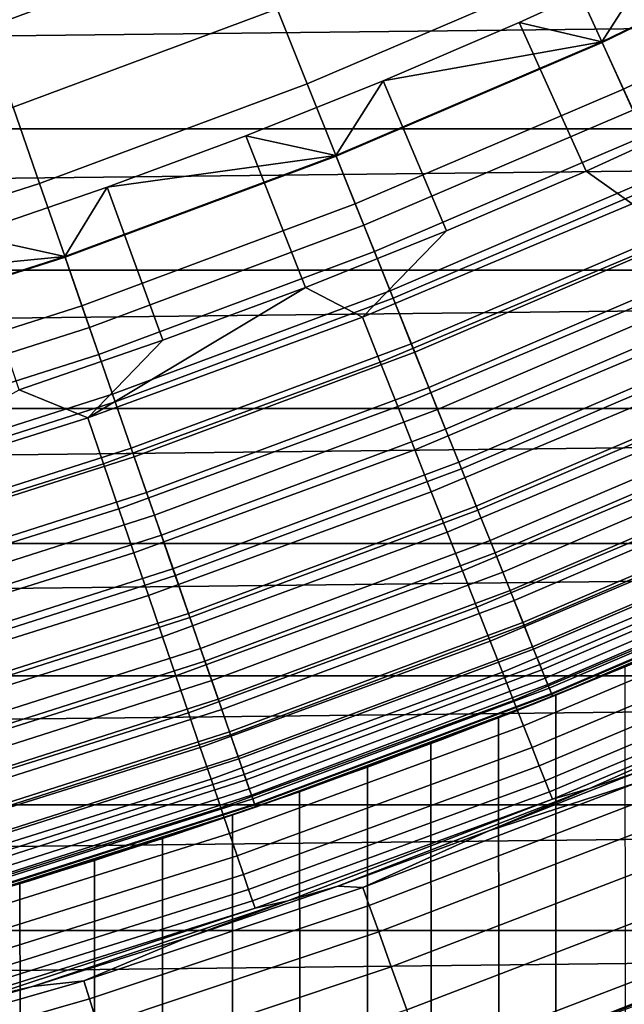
# Model space of a CAD drawing. Header units: metres. Extents: x -109 to 109, y -342 to 66.
# Tile 286 of 512: x 6.12 to 8.03, y -20.47 to -17.36. Entities that reach past the tile are written whole.
import ezdxf

# ---------------------------------------------------------------- set-up
doc = ezdxf.new("R2010")
doc.units = ezdxf.units.M
doc.layers.add('solid_K_24_62_16_000B91', color=7, linetype='CONTINUOUS')

msp = doc.modelspace()

# ---------------------------------------------------------------- linework, layer by layer
at = {"layer": 'solid_K_24_62_16_000B91'}
for points in [[(8.18279, -28.463768, -21), (76.5, -10.245251, -21), (76.5, -29.377958, -21), (7.558463, -28.635883, -21)], [(6.838191, -17.080975, -66.747398), (6.0177, -17.387001, -66.747398), (5.929007, -17.130741, -66.83773), (6.737405, -16.829224, -66.83773)], [(8.781566, -17.033859, -66.36393), (7.961115, -17.432411, -66.36393), (7.859029, -17.208872, -66.509895), (8.668959, -16.815434, -66.509895)], [(7.859029, -17.208872, -66.509895), (7.031296, -17.563328, -66.509895), (6.936321, -17.326092, -66.637932), (7.752873, -16.976425, -66.637932)], [(7.960331, -17.430693, -31.006601), (8.780701, -17.032183, -31.006601), (8.12355, -17.175795, -31)], [(8.028551, -17.580074, -31.026844), (8.855951, -17.178148, -31.026844), (8.780701, -17.032183, -31.006601), (7.960331, -17.430693, -31.006601)], [(8.889109, -17.242464, -66.200798), (8.058611, -17.645895, -66.200798), (7.961115, -17.432411, -66.36393), (8.781566, -17.033859, -66.36393)], [(6.936321, -17.326092, -66.637932), (6.104056, -17.636511, -66.637932), (6.0177, -17.387001, -66.747398), (6.838191, -17.080975, -66.747398)], [(7.699575, -17.369987, -31), (8.12355, -17.175795, -31), (8.346819, -17.638739, -31), (7.911167, -17.838387, -31)], [(7.960331, -17.430693, -31.006601), (8.12355, -17.175795, -31), (7.699575, -17.369987, -31)], [(8.855951, -17.178148, -31.026844), (8.028551, -17.580074, -31.026844), (8.095843, -17.727423, -31.060593), (8.930178, -17.322128, -31.060593)], [(7.961115, -17.432411, -66.36393), (7.12263, -17.79147, -66.36393), (7.031296, -17.563328, -66.509895), (7.859029, -17.208872, -66.509895)], [(-20.171715, -17.250736, 84.926178), (-19.775276, -17.705463, 84.926178), (20.171722, -17.250729, 84.926178)], [(-19.775276, -17.705463, 84.926178), (19.775284, -17.705456, 84.926178), (20.171722, -17.250729, 84.926178)], [(7.031296, -17.563328, -66.509895), (6.187635, -17.877998, -66.509895), (6.104056, -17.636511, -66.637932), (6.936321, -17.326092, -66.637932)], [(7.271006, -17.553701, -31), (7.699575, -17.369987, -31), (7.911167, -17.838387, -31), (7.470747, -18.027269, -31)], [(7.960331, -17.430693, -31.006601), (7.699575, -17.369987, -31), (7.271006, -17.553701, -31)], [(7.121929, -17.789719, -31.006601), (7.960331, -17.430693, -31.006601), (7.271006, -17.553701, -31)], [(7.182964, -17.942177, -31.026844), (8.028551, -17.580074, -31.026844), (7.960331, -17.430693, -31.006601), (7.121929, -17.789719, -31.006601)], [(8.058611, -17.645895, -66.200798), (7.209857, -18.009354, -66.200798), (7.12263, -17.79147, -66.36393), (7.961115, -17.432411, -66.36393)], [(7.12263, -17.79147, -66.36393), (6.268011, -18.110228, -66.36393), (6.187635, -17.877998, -66.509895), (7.031296, -17.563328, -66.509895)], [(6.837985, -17.72687, -31), (7.271006, -17.553701, -31), (7.470747, -18.027269, -31), (7.025817, -18.205286, -31)], [(7.121929, -17.789719, -31.006601), (7.271006, -17.553701, -31), (6.837985, -17.72687, -31)], [(8.028551, -17.580074, -31.026844), (7.182964, -17.942177, -31.026844), (7.243168, -18.09256, -31.060593), (8.095843, -17.727423, -31.060593)], [(6.187635, -17.877998, -66.509895), (5.329957, -18.152168, -66.509895), (5.257963, -17.906979, -66.637932), (6.104056, -17.636511, -66.637932)], [(8.151018, -17.84824, -66.021317), (7.292532, -18.215864, -66.021317), (7.209857, -18.009354, -66.200798), (8.058611, -17.645895, -66.200798)], [(8.055562, -17.941935, -30.993452), (7.911167, -17.838387, -31), (8.346819, -17.638739, -31)], [(-19.775276, -17.705463, 84.926178), (-19.368538, -18.151108, 84.926178), (19.775284, -17.705456, 84.926178)], [(-19.368538, -18.151108, 84.926178), (19.368544, -18.1511, 84.926178), (19.775284, -17.705456, 84.926178)], [(6.400931, -17.889328, -31), (6.837985, -17.72687, -31), (7.025817, -18.205286, -31), (6.576628, -18.372328, -31)], [(7.121929, -17.789719, -31.006601), (6.837985, -17.72687, -31), (6.400931, -17.889328, -31)], [(8.095843, -17.727423, -31.060593), (7.243168, -18.09256, -31.060593), (7.30213, -18.23984, -31.107615), (8.161746, -17.871731, -31.107615)], [(6.267393, -18.108444, -31.006601), (7.121929, -17.789719, -31.006601), (6.400931, -17.889328, -31)], [(6.321105, -18.263634, -31.026844), (7.182964, -17.942177, -31.026844), (7.121929, -17.789719, -31.006601), (6.267393, -18.108444, -31.006601)], [(7.209857, -18.009354, -66.200798), (6.344771, -18.332014, -66.200798), (6.268011, -18.110228, -66.36393), (7.12263, -17.79147, -66.36393)], [(8.055562, -17.941935, -30.993452), (7.205729, -18.299797, -30.993452), (7.470747, -18.027269, -31), (7.911167, -17.838387, -31)], [(8.237864, -18.038408, -65.826408), (7.370232, -18.40995, -65.826408), (7.292532, -18.215864, -66.021317), (8.151018, -17.84824, -66.021317)], [(6.268011, -18.110228, -66.36393), (5.399192, -18.387959, -66.36393), (5.329957, -18.152168, -66.509895), (6.187635, -17.877998, -66.509895)], [(5.959928, -18.041042, -31), (6.400931, -17.889328, -31), (6.576628, -18.372328, -31), (6.123533, -18.528273, -31)], [(6.267393, -18.108444, -31.006601), (6.400931, -17.889328, -31), (5.959928, -18.041042, -31)], [(8.161746, -17.871731, -31.107615), (7.30213, -18.23984, -31.107615), (7.359445, -18.383005, -31.167591), (8.225808, -18.012007, -31.167591)], [(7.182964, -17.942177, -31.026844), (6.321105, -18.263634, -31.026844), (6.374086, -18.416712, -31.060593), (7.243168, -18.09256, -31.060593)], [(8.117999, -18.080999, -30.973827), (7.261579, -18.441635, -30.973827), (7.205729, -18.299797, -30.993452), (8.055562, -17.941935, -30.993452)], [(7.292532, -18.215864, -66.021317), (6.417526, -18.542225, -66.021317), (6.344771, -18.332014, -66.200798), (7.209857, -18.009354, -66.200798)], [(8.225808, -18.012007, -31.167591), (7.359445, -18.383005, -31.167591), (7.414721, -18.521078, -31.240108), (8.287592, -18.147295, -31.240108)], [(6.267393, -18.108444, -31.006601), (5.959928, -18.041042, -31), (5.515427, -18.18186, -31)], [(7.205729, -18.299797, -30.993452), (7.025817, -18.205286, -31), (7.470747, -18.027269, -31)], [(8.318708, -18.215431, -65.617065), (7.442561, -18.590618, -65.617065), (7.370232, -18.40995, -65.826408), (8.237864, -18.038408, -65.826408)], [(8.179523, -18.218029, -30.941269), (7.316612, -18.581398, -30.941269), (7.261579, -18.441635, -30.973827), (8.117999, -18.080999, -30.973827)], [(5.39866, -18.386147, -31.006601), (6.267393, -18.108444, -31.006601), (5.515427, -18.18186, -31)], [(5.444927, -18.543716, -31.026844), (6.321105, -18.263634, -31.026844), (6.267393, -18.108444, -31.006601), (5.39866, -18.386147, -31.006601)], [(6.344771, -18.332014, -66.200798), (5.465313, -18.613146, -66.200798), (5.399192, -18.387959, -66.36393), (6.268011, -18.110228, -66.36393)], [(7.243168, -18.09256, -31.060593), (6.374086, -18.416712, -31.060593), (6.425972, -18.566629, -31.107615), (7.30213, -18.23984, -31.107615)], [(-19.368538, -18.151108, 84.926178), (-18.951792, -18.587336, 84.926178), (19.368544, -18.1511, 84.926178)], [(-18.951792, -18.587336, 84.926178), (18.951799, -18.587328, 84.926178), (19.368544, -18.1511, 84.926178)], [(8.287592, -18.147295, -31.240108), (7.414721, -18.521078, -31.240108), (7.467581, -18.653114, -31.324673), (8.346673, -18.276665, -31.324673)], [(6.340056, -18.617432, -30.993452), (6.576628, -18.372328, -31), (7.025817, -18.205286, -31)], [(7.205729, -18.299797, -30.993452), (6.340056, -18.617432, -30.993452), (7.025817, -18.205286, -31)], [(7.370232, -18.40995, -65.826408), (6.485904, -18.739788, -65.826408), (6.417526, -18.542225, -66.021317), (7.292532, -18.215864, -66.021317)], [(8.239684, -18.352026, -30.896017), (7.370427, -18.718067, -30.896017), (7.316612, -18.581398, -30.941269), (8.179523, -18.218029, -30.941269)], [(8.393135, -18.378403, -65.394363), (7.509149, -18.756948, -65.394363), (7.442561, -18.590618, -65.617065), (8.318708, -18.215431, -65.617065)], [(6.321105, -18.263634, -31.026844), (5.444927, -18.543716, -31.026844), (5.490563, -18.699142, -31.060593), (6.374086, -18.416712, -31.060593)], [(7.30213, -18.23984, -31.107615), (6.425972, -18.566629, -31.107615), (6.476411, -18.71236, -31.167591), (7.359445, -18.383005, -31.167591)], [(8.346673, -18.276665, -31.324673), (7.467581, -18.653114, -31.324673), (7.517661, -18.77821, -31.420704), (8.402649, -18.399235, -31.420704)], [(7.261579, -18.441635, -30.973827), (6.389196, -18.761732, -30.973827), (6.340056, -18.617432, -30.993452), (7.205729, -18.299797, -30.993452)], [(6.417526, -18.542225, -66.021317), (5.527983, -18.826582, -66.021317), (5.465313, -18.613146, -66.200798), (6.344771, -18.332014, -66.200798)], [(8.298045, -18.482014, -30.8384), (7.422631, -18.850647, -30.8384), (7.370427, -18.718067, -30.896017), (8.239684, -18.352026, -30.896017)], [(6.340056, -18.617432, -30.993452), (6.123533, -18.528273, -31), (6.576628, -18.372328, -31)], [(7.359445, -18.383005, -31.167591), (6.476411, -18.71236, -31.167591), (6.525055, -18.852907, -31.240108), (7.414721, -18.521078, -31.240108)], [(8.460766, -18.526493, -65.159439), (7.569657, -18.908089, -65.159439), (7.509149, -18.756948, -65.394363), (8.393135, -18.378403, -65.394363)], [(6.374086, -18.416712, -31.060593), (5.490563, -18.699142, -31.060593), (5.535258, -18.851358, -31.107615), (6.425972, -18.566629, -31.107615)], [(7.442561, -18.590618, -65.617065), (6.549554, -18.923693, -65.617065), (6.485904, -18.739788, -65.826408), (7.370232, -18.40995, -65.826408)], [(8.402649, -18.399235, -31.420704), (7.517661, -18.77821, -31.420704), (7.56462, -18.895508, -31.527544), (8.455136, -18.514166, -31.527544)], [(7.316612, -18.581398, -30.941269), (6.437618, -18.903921, -30.941269), (6.389196, -18.761732, -30.973827), (7.261579, -18.441635, -30.973827)], [(8.354181, -18.607042, -30.768835), (7.472845, -18.97817, -30.768835), (7.422631, -18.850647, -30.8384), (8.298045, -18.482014, -30.8384)], [(8.455136, -18.514166, -31.527544), (7.56462, -18.895508, -31.527544), (7.608136, -19.004204, -31.644464), (8.503775, -18.620668, -31.644464)], [(6.340056, -18.617432, -30.993452), (5.460446, -18.894142, -30.993452), (6.123533, -18.528273, -31)], [(6.485904, -18.739788, -65.826408), (5.586882, -19.027174, -65.826408), (5.527983, -18.826582, -66.021317), (6.417526, -18.542225, -66.021317)], [(7.414721, -18.521078, -31.240108), (6.525055, -18.852907, -31.240108), (6.571571, -18.987309, -31.324673), (7.467581, -18.653114, -31.324673)], [(8.521255, -18.658945, -64.913483), (7.623775, -19.043268, -64.913483), (7.569657, -18.908089, -65.159439), (8.460766, -18.526493, -65.159439)], [(6.425972, -18.566629, -31.107615), (5.535258, -18.851358, -31.107615), (5.578705, -18.999325, -31.167591), (6.476411, -18.71236, -31.167591)], [(-18.951792, -18.587336, 84.926178), (-18.525215, -19.013979, 84.926178), (18.951799, -18.587328, 84.926178)], [(-18.525215, -19.013979, 84.926178), (18.525223, -19.013971, 84.926178), (18.951799, -18.587328, 84.926178)], [(7.370427, -18.718067, -30.896017), (6.484968, -19.042963, -30.896017), (6.437618, -18.903921, -30.941269), (7.316612, -18.581398, -30.941269)], [(7.509149, -18.756948, -65.394363), (6.608152, -19.093002, -65.394363), (6.549554, -18.923693, -65.617065), (7.442561, -18.590618, -65.617065)], [(8.407681, -18.7262, -30.687834), (7.5207, -19.099705, -30.687834), (7.472845, -18.97817, -30.768835), (8.354181, -18.607042, -30.768835)], [(6.389196, -18.761732, -30.973827), (5.502769, -19.040586, -30.973827), (5.460446, -18.894142, -30.993452), (6.340056, -18.617432, -30.993452)], [(8.503775, -18.620668, -31.644464), (7.608136, -19.004204, -31.644464), (7.64791, -19.103556, -31.770662), (8.548231, -18.718016, -31.770662)], [(7.467581, -18.653114, -31.324673), (6.571571, -18.987309, -31.324673), (6.615643, -19.114645, -31.420704), (7.517661, -18.77821, -31.420704)], [(8.574293, -18.775082, -64.657761), (7.671227, -19.161798, -64.657761), (7.623775, -19.043268, -64.913483), (8.521255, -18.658945, -64.913483)], [(6.476411, -18.71236, -31.167591), (5.578705, -18.999325, -31.167591), (5.620606, -19.142029, -31.240108), (6.525055, -18.852907, -31.240108)], [(7.422631, -18.850647, -30.8384), (6.5309, -19.177843, -30.8384), (6.484968, -19.042963, -30.896017), (7.370427, -18.718067, -30.896017)], [(8.458156, -18.838621, -30.595985), (7.56585, -19.214369, -30.595985), (7.5207, -19.099705, -30.687834), (8.407681, -18.7262, -30.687834)], [(8.548231, -18.718016, -31.770662), (7.64791, -19.103556, -31.770662), (7.683671, -19.192884, -31.905273), (8.588202, -18.80554, -31.905273)], [(6.437618, -18.903921, -30.941269), (5.544473, -19.184891, -30.941269), (5.502769, -19.040586, -30.973827), (6.389196, -18.761732, -30.973827)], [(6.549554, -18.923693, -65.617065), (5.64171, -19.2139, -65.617065), (5.586882, -19.027174, -65.826408), (6.485904, -18.739788, -65.826408)], [(7.569657, -18.908089, -65.159439), (6.6614, -19.246851, -65.159439), (6.608152, -19.093002, -65.394363), (7.509149, -18.756948, -65.394363)], [(7.517661, -18.77821, -31.420704), (6.615643, -19.114645, -31.420704), (6.656967, -19.234043, -31.527544), (7.56462, -18.895508, -31.527544)], [(8.61961, -18.874311, -64.393578), (7.711771, -19.263071, -64.393578), (7.671227, -19.161798, -64.657761), (8.574293, -18.775082, -64.657761)], [(8.588202, -18.80554, -31.905273), (7.683671, -19.192884, -31.905273), (7.715175, -19.271576, -32.047379), (8.623415, -18.882645, -32.047379)], [(6.525055, -18.852907, -31.240108), (5.620606, -19.142029, -31.240108), (5.660676, -19.27849, -31.324673), (6.571571, -18.987309, -31.324673)], [(7.472845, -18.97817, -30.768835), (6.575081, -19.307579, -30.768835), (6.5309, -19.177843, -30.8384), (7.422631, -18.850647, -30.8384)], [(8.505237, -18.943485, -30.493958), (7.607965, -19.321323, -30.493958), (7.56585, -19.214369, -30.595985), (8.458156, -18.838621, -30.595985)], [(8.656974, -18.956127, -64.122269), (7.745199, -19.346573, -64.122269), (7.711771, -19.263071, -64.393578), (8.61961, -18.874311, -64.393578)], [(8.623415, -18.882645, -32.047379), (7.715175, -19.271576, -32.047379), (7.742205, -19.339092, -32.196003), (8.653626, -18.948799, -32.196003)], [(6.484968, -19.042963, -30.896017), (5.585253, -19.325998, -30.896017), (5.544473, -19.184891, -30.941269), (6.437618, -18.903921, -30.941269)], [(7.56462, -18.895508, -31.527544), (6.656967, -19.234043, -31.527544), (6.695261, -19.344688, -31.644464), (7.608136, -19.004204, -31.644464)], [(7.623775, -19.043268, -64.913483), (6.709024, -19.384453, -64.913483), (6.6614, -19.246851, -65.159439), (7.569657, -18.908089, -65.159439)], [(6.608152, -19.093002, -65.394363), (5.692186, -19.385805, -65.394363), (5.64171, -19.2139, -65.617065), (6.549554, -18.923693, -65.617065)], [(8.548581, -19.040026, -30.382496), (7.646737, -19.419788, -30.382496), (7.607965, -19.321323, -30.493958), (8.505237, -18.943485, -30.493958)], [(8.653626, -18.948799, -32.196003), (7.742205, -19.339092, -32.196003), (7.764576, -19.394974, -32.350132), (8.678632, -19.003553, -32.350132)], [(7.5207, -19.099705, -30.687834), (6.617188, -19.431225, -30.687834), (6.575081, -19.307579, -30.768835), (7.472845, -18.97817, -30.768835)], [(8.686193, -19.020111, -63.845238), (7.771342, -19.411873, -63.845238), (7.745199, -19.346573, -64.122269), (8.656974, -18.956127, -64.122269)], [(6.571571, -18.987309, -31.324673), (5.660676, -19.27849, -31.324673), (5.698638, -19.40778, -31.420704), (6.615643, -19.114645, -31.420704)], [(7.608136, -19.004204, -31.644464), (6.695261, -19.344688, -31.644464), (6.730264, -19.44582, -31.770662), (7.64791, -19.103556, -31.770662)], [(8.678632, -19.003553, -32.350132), (7.764576, -19.394974, -32.350132), (7.782136, -19.438835, -32.508709), (8.698258, -19.04653, -32.508709)], [(-18.525215, -19.013979, 84.926178), (-18.08902, -19.430811, 84.926178), (18.525223, -19.013971, 84.926178)], [(-18.08902, -19.430811, 84.926178), (18.089027, -19.430805, 84.926178), (18.525223, -19.013971, 84.926178)], [(6.5309, -19.177843, -30.8384), (5.624814, -19.462883, -30.8384), (5.585253, -19.325998, -30.896017), (6.484968, -19.042963, -30.896017)], [(7.671227, -19.161798, -64.657761), (6.750782, -19.505106, -64.657761), (6.709024, -19.384453, -64.913483), (7.623775, -19.043268, -64.913483)], [(8.587873, -19.127539, -30.262415), (7.681883, -19.509048, -30.262415), (7.646737, -19.419788, -30.382496), (8.548581, -19.040026, -30.382496)], [(8.707121, -19.065937, -63.563889), (7.790065, -19.458643, -63.563889), (7.771342, -19.411873, -63.845238), (8.686193, -19.020111, -63.845238)], [(8.698258, -19.04653, -32.508709), (7.782136, -19.438835, -32.508709), (7.794764, -19.470377, -32.670647), (8.712373, -19.077435, -32.670647)], [(8.719649, -19.093369, -63.279659), (7.801274, -19.486639, -63.279659), (7.790065, -19.458643, -63.563889), (8.707121, -19.065937, -63.563889)], [(6.6614, -19.246851, -65.159439), (5.738052, -19.542013, -65.159439), (5.692186, -19.385805, -65.394363), (6.608152, -19.093002, -65.394363)], [(7.56585, -19.214369, -30.595985), (6.656914, -19.547878, -30.595985), (6.617188, -19.431225, -30.687834), (7.5207, -19.099705, -30.687834)], [(7.64791, -19.103556, -31.770662), (6.730264, -19.44582, -31.770662), (6.761734, -19.536749, -31.905273), (7.683671, -19.192884, -31.905273)], [(8.723715, -19.102272, -63), (7.855519, -19.475389, -59.453968), (7.459193, -19.6306, -59.806999), (7.804911, -19.495728, -63)], [(8.712373, -19.077435, -32.670647), (7.794764, -19.470377, -32.670647), (7.802373, -19.489386, -32.834843), (8.720878, -19.096058, -32.834843)], [(7.801274, -19.486639, -63.279659), (8.719649, -19.093369, -63.279659), (8.723715, -19.102272, -63), (7.804911, -19.495728, -63)], [(8.720878, -19.096058, -32.834843), (7.802373, -19.489386, -32.834843), (7.804913, -19.495726, -33), (8.723717, -19.102272, -33)], [(8.723717, -19.102272, -33), (7.804913, -19.495726, -33), (8.068532, -19.388109, -43.615616), (8.452388, -19.223869, -44.107258)], [(8.723715, -19.102272, -63), (8.230354, -19.319971, -59.083435), (7.855519, -19.475389, -59.453968)], [(6.615643, -19.114645, -31.420704), (5.698638, -19.40778, -31.420704), (5.734234, -19.529009, -31.527544), (6.656967, -19.234043, -31.527544)], [(8.622827, -19.205389, -30.134586), (7.713149, -19.588451, -30.134586), (7.681883, -19.509048, -30.262415), (8.587873, -19.127539, -30.262415)], [(7.711771, -19.263071, -64.393578), (6.786462, -19.608194, -64.393578), (6.750782, -19.505106, -64.657761), (7.671227, -19.161798, -64.657761)], [(6.575081, -19.307579, -30.768835), (5.662865, -19.594547, -30.768835), (5.624814, -19.462883, -30.8384), (6.5309, -19.177843, -30.8384)], [(7.683671, -19.192884, -31.905273), (6.761734, -19.536749, -31.905273), (6.789458, -19.61685, -32.047379), (7.715175, -19.271576, -32.047379)], [(7.607965, -19.321323, -30.493958), (6.693969, -19.656689, -30.493958), (6.656914, -19.547878, -30.595985), (7.56585, -19.214369, -30.595985)], [(8.653186, -19.273006, -29.999943), (7.740305, -19.657417, -29.999943), (7.713149, -19.588451, -30.134586), (8.622827, -19.205389, -30.134586)], [(6.656967, -19.234043, -31.527544), (5.734234, -19.529009, -31.527544), (5.767221, -19.64135, -31.644464), (6.695261, -19.344688, -31.644464)], [(6.709024, -19.384453, -64.913483), (5.779076, -19.681725, -64.913483), (5.738052, -19.542013, -65.159439), (6.6614, -19.246851, -65.159439)], [(7.745199, -19.346573, -64.122269), (6.815879, -19.69319, -64.122269), (6.786462, -19.608194, -64.393578), (7.711771, -19.263071, -64.393578)], [(7.715175, -19.271576, -32.047379), (6.789458, -19.61685, -32.047379), (6.813245, -19.685577, -32.196003), (7.742205, -19.339092, -32.196003)], [(8.678729, -19.329899, -29.859468), (7.763154, -19.715445, -29.859468), (7.740305, -19.657417, -29.999943), (8.653186, -19.273006, -29.999943)], [(6.617188, -19.431225, -30.687834), (5.69913, -19.72003, -30.687834), (5.662865, -19.594547, -30.768835), (6.575081, -19.307579, -30.768835)], [(7.646737, -19.419788, -30.382496), (6.728083, -19.756865, -30.382496), (6.693969, -19.656689, -30.493958), (7.607965, -19.321323, -30.493958)], [(7.815305, -19.491562, -59.418118), (7.855519, -19.475389, -59.453968), (8.230354, -19.319971, -59.083435), (8.188365, -19.337805, -59.049606)], [(6.695261, -19.344688, -31.644464), (5.767221, -19.64135, -31.644464), (5.797371, -19.744034, -31.770662), (6.730264, -19.44582, -31.770662)], [(7.742205, -19.339092, -32.196003), (6.813245, -19.685577, -32.196003), (6.832932, -19.74246, -32.350132), (7.764576, -19.394974, -32.350132)], [(7.771342, -19.411873, -63.845238), (6.838885, -19.759663, -63.845238), (6.815879, -19.69319, -64.122269), (7.745199, -19.346573, -64.122269)], [(8.699271, -19.375652, -29.714186), (7.781529, -19.76211, -29.714186), (7.763154, -19.715445, -29.859468), (8.678729, -19.329899, -29.859468)], [(8.202064, -282.248169, 11.412859), (7.778174, -282.364227, 10.979774), (7.815305, -19.491562, -59.418118), (8.188365, -19.337805, -59.049606)], [(6.750782, -19.505106, -64.657761), (5.815046, -19.804228, -64.657761), (5.779076, -19.681725, -64.913483), (6.709024, -19.384453, -64.913483)], [(8.714663, -19.409931, -29.565153), (7.795296, -19.797073, -29.565153), (7.781529, -19.76211, -29.714186), (8.699271, -19.375652, -29.714186)], [(7.764576, -19.394974, -32.350132), (6.832932, -19.74246, -32.350132), (6.848384, -19.787107, -32.508709), (7.782136, -19.438835, -32.508709)], [(7.790065, -19.458643, -63.563889), (6.855362, -19.807268, -63.563889), (6.838885, -19.759663, -63.845238), (7.771342, -19.411873, -63.845238)], [(7.63468, -19.563017, -43.186623), (8.033785, -19.402534, -43.649124), (8.068532, -19.388109, -43.615616), (7.666653, -19.55051, -43.149925)], [(8.202064, -278.453979, 25.572969), (8.033785, -19.402534, -43.649124), (7.63468, -19.563017, -43.186623), (7.778174, -278.337952, 26.006054)], [(7.804913, -19.495726, -33), (7.666653, -19.55051, -43.149925), (8.068532, -19.388109, -43.615616)], [(8.72479, -19.432487, -29.41346), (7.804355, -19.82008, -29.41346), (7.795296, -19.797073, -29.565153), (8.714663, -19.409931, -29.565153)], [(8.72479, -19.432487, -29.41346), (8.853663, -19.386869, -29.262819), (8.074717, -19.733549, -29.010334), (7.921173, -19.786184, -29.262819)], [(-18.08902, -19.430811, 84.926178), (-17.643488, -19.837572, 84.926178), (18.089027, -19.430805, 84.926178)], [(-17.643488, -19.837572, 84.926178), (17.643496, -19.837566, 84.926178), (18.089027, -19.430805, 84.926178)], [(6.656914, -19.547878, -30.595985), (5.733344, -19.838417, -30.595985), (5.69913, -19.72003, -30.687834), (6.617188, -19.431225, -30.687834)], [(6.730264, -19.44582, -31.770662), (5.797371, -19.744034, -31.770662), (5.82448, -19.836357, -31.905273), (6.761734, -19.536749, -31.905273)], [(7.681883, -19.509048, -30.262415), (6.759007, -19.847673, -30.262415), (6.728083, -19.756865, -30.382496), (7.646737, -19.419788, -30.382496)], [(7.782136, -19.438835, -32.508709), (6.848384, -19.787107, -32.508709), (6.859497, -19.819214, -32.670647), (7.794764, -19.470377, -32.670647)], [(8.72479, -19.432487, -29.41346), (7.921173, -19.786184, -29.262819), (7.804355, -19.82008, -29.41346)], [(7.801274, -19.486639, -63.279659), (6.865226, -19.835768, -63.279659), (6.855362, -19.807268, -63.563889), (7.790065, -19.458643, -63.563889)], [(7.794764, -19.470377, -32.670647), (6.859497, -19.819214, -32.670647), (6.866193, -19.838562, -32.834843), (7.802373, -19.489386, -32.834843)], [(7.421113, -19.645027, -59.769039), (7.459193, -19.6306, -59.806999), (7.855519, -19.475389, -59.453968), (7.815305, -19.491562, -59.418118)], [(6.786462, -19.608194, -64.393578), (5.845779, -19.908897, -64.393578), (5.815046, -19.804228, -64.657761), (6.750782, -19.505106, -64.657761)], [(7.804911, -19.495728, -63), (7.042747, -19.783825, -60.141075), (6.607736, -19.933334, -60.454899), (6.868427, -19.845016, -63)], [(7.713149, -19.588451, -30.134586), (6.786517, -19.928453, -30.134586), (6.759007, -19.847673, -30.262415), (7.681883, -19.509048, -30.262415)], [(6.865226, -19.835768, -63.279659), (7.801274, -19.486639, -63.279659), (7.804911, -19.495728, -63), (6.868427, -19.845016, -63)], [(7.802373, -19.489386, -32.834843), (6.866193, -19.838562, -32.834843), (6.868428, -19.845016, -33), (7.804913, -19.495726, -33)], [(7.804913, -19.495726, -33), (6.868428, -19.845016, -33), (7.249664, -19.708941, -42.712372), (7.666653, -19.55051, -43.149925)], [(7.804911, -19.495728, -63), (7.459193, -19.6306, -59.806999), (7.042747, -19.783825, -60.141075)], [(7.778174, -282.364227, 10.979774), (7.421113, -19.645027, -59.769039), (7.815305, -19.491562, -59.418118)], [(6.761734, -19.536749, -31.905273), (5.82448, -19.836357, -31.905273), (5.848361, -19.917686, -32.047379), (6.789458, -19.61685, -32.047379)], [(6.693969, -19.656689, -30.493958), (5.765258, -19.948847, -30.493958), (5.733344, -19.838417, -30.595985), (6.656914, -19.547878, -30.595985)], [(7.221221, -19.719381, -42.752586), (7.63468, -19.563017, -43.186623), (7.666653, -19.55051, -43.149925), (7.249664, -19.708941, -42.712372)], [(7.778174, -278.337952, 26.006054), (7.63468, -19.563017, -43.186623), (7.221221, -19.719381, -42.752586), (7.329813, -278.228241, 26.415499)], [(7.740305, -19.657417, -29.999943), (6.81041, -19.998617, -29.999943), (6.786517, -19.928453, -30.134586), (7.713149, -19.588451, -30.134586)], [(6.815879, -19.69319, -64.122269), (5.871119, -19.995197, -64.122269), (5.845779, -19.908897, -64.393578), (6.786462, -19.608194, -64.393578)], [(6.789458, -19.61685, -32.047379), (5.848361, -19.917686, -32.047379), (5.86885, -19.987467, -32.196003), (6.813245, -19.685577, -32.196003)], [(7.006992, -19.796516, -60.101105), (7.042747, -19.783825, -60.141075), (7.459193, -19.6306, -59.806999), (7.421113, -19.645027, -59.769039)], [(6.728083, -19.756865, -30.382496), (5.794639, -20.05051, -30.382496), (5.765258, -19.948847, -30.493958), (6.693969, -19.656689, -30.493958)], [(7.763154, -19.715445, -29.859468), (6.830514, -20.057652, -29.859468), (6.81041, -19.998617, -29.999943), (7.740305, -19.657417, -29.999943)], [(7.778174, -282.364227, 10.979774), (7.329813, -282.473938, 10.570329), (7.006992, -19.796516, -60.101105), (7.421113, -19.645027, -59.769039)], [(6.813245, -19.685577, -32.196003), (5.86885, -19.987467, -32.196003), (5.885808, -20.045221, -32.350132), (6.832932, -19.74246, -32.350132)], [(6.838885, -19.759663, -63.845238), (5.890937, -20.062689, -63.845238), (5.871119, -19.995197, -64.122269), (6.815879, -19.69319, -64.122269)], [(6.79578, -19.870012, -42.347927), (7.221221, -19.719381, -42.752586), (7.249664, -19.708941, -42.712372), (6.820633, -19.861494, -42.304581)], [(7.329813, -278.228241, 26.415499), (7.221221, -19.719381, -42.752586), (6.79578, -19.870012, -42.347927), (6.858388, -278.125214, 26.800016)], [(6.868428, -19.845016, -33), (6.820633, -19.861494, -42.304581), (7.249664, -19.708941, -42.712372)], [(7.781529, -19.76211, -29.714186), (6.846682, -20.105127, -29.714186), (6.830514, -20.057652, -29.859468), (7.763154, -19.715445, -29.859468)], [(6.759007, -19.847673, -30.262415), (5.821273, -20.14267, -30.262415), (5.794639, -20.05051, -30.382496), (6.728083, -19.756865, -30.382496)], [(6.832932, -19.74246, -32.350132), (5.885808, -20.045221, -32.350132), (5.899119, -20.090553, -32.508709), (6.848384, -19.787107, -32.508709)], [(8.074717, -19.733549, -29.010334), (7.603605, -19.919819, -29.010334), (7.921173, -19.786184, -29.262819)], [(8.072842, -19.767237, -28.532835), (7.603605, -19.919819, -29.010334), (8.074717, -19.733549, -29.010334)], [(6.855362, -19.807268, -63.563889), (5.90513, -20.111025, -63.563889), (5.890937, -20.062689, -63.845238), (6.838885, -19.759663, -63.845238)], [(6.848384, -19.787107, -32.508709), (5.899119, -20.090553, -32.508709), (5.908691, -20.123154, -32.670647), (6.859497, -19.819214, -32.670647)], [(6.574693, -19.944258, -60.412907), (6.607736, -19.933334, -60.454899), (7.042747, -19.783825, -60.141075), (7.006992, -19.796516, -60.101105)], [(7.795296, -19.797073, -29.565153), (6.858795, -20.140697, -29.565153), (6.846682, -20.105127, -29.714186), (7.781529, -19.76211, -29.714186)], [(7.804355, -19.82008, -29.41346), (7.921173, -19.786184, -29.262819), (7.1282, -20.094845, -29.010334), (6.970738, -20.140678, -29.262819)], [(7.603605, -19.919819, -29.010334), (7.1282, -20.094845, -29.010334), (7.921173, -19.786184, -29.262819)], [(7.206657, -20.099216, -28.532835), (7.603605, -19.919819, -29.010334), (8.072842, -19.767237, -28.532835)], [(7.206657, -20.099216, -28.532835), (8.072842, -19.767237, -28.532835), (8.095445, -19.822582, -28.045769), (7.226835, -20.155491, -28.045769)], [(6.865226, -19.835768, -63.279659), (5.913626, -20.139961, -63.279659), (5.90513, -20.111025, -63.563889), (6.855362, -19.807268, -63.563889)], [(6.859497, -19.819214, -32.670647), (5.908691, -20.123154, -32.670647), (5.914459, -20.142797, -32.834843), (6.866193, -19.838562, -32.834843)], [(7.329813, -282.473938, 10.570329), (6.858388, -282.576965, 10.18581), (6.574693, -19.944258, -60.412907), (7.006992, -19.796516, -60.101105)], [(7.804355, -19.82008, -29.41346), (6.866765, -20.164103, -29.41346), (6.858795, -20.140697, -29.565153), (7.795296, -19.797073, -29.565153)], [(7.804355, -19.82008, -29.41346), (6.970738, -20.140678, -29.262819), (6.866765, -20.164103, -29.41346)], [(-17.643488, -19.837572, 84.926178), (-17.188747, -20.234138, 84.926178), (17.643496, -19.837566, 84.926178)], [(-17.188747, -20.234138, 84.926178), (17.188755, -20.234131, 84.926178), (17.643496, -19.837566, 84.926178)], [(6.868427, -19.845016, -63), (6.155904, -20.077471, -60.74736), (5.689022, -20.214724, -61.017578), (5.916383, -20.149353, -63)], [(6.786517, -19.928453, -30.134586), (5.844965, -20.224649, -30.134586), (5.821273, -20.14267, -30.262415), (6.759007, -19.847673, -30.262415)], [(5.913626, -20.139961, -63.279659), (6.865226, -19.835768, -63.279659), (6.868427, -19.845016, -63), (5.916383, -20.149353, -63)], [(6.866193, -19.838562, -32.834843), (5.914459, -20.142797, -32.834843), (5.916384, -20.149353, -33), (6.868428, -19.845016, -33)], [(6.868428, -19.845016, -33), (5.916384, -20.149353, -33), (6.382022, -20.006744, -41.927219), (6.820633, -19.861494, -42.304581)], [(6.868427, -19.845016, -63), (6.607736, -19.933334, -60.454899), (6.155904, -20.077471, -60.74736)], [(7.226835, -20.155491, -28.045769), (8.095445, -19.822582, -28.045769), (8.12889, -19.904476, -27.563086), (7.256692, -20.238762, -27.563086)], [(6.360665, -20.013544, -41.973202), (6.79578, -19.870012, -42.347927), (6.820633, -19.861494, -42.304581), (6.382022, -20.006744, -41.927219)], [(6.858388, -278.125214, 26.800016), (6.79578, -19.870012, -42.347927), (6.360665, -20.013544, -41.973202), (6.365384, -278.029175, 27.158398)], [(7.256692, -20.238762, -27.563086), (8.12889, -19.904476, -27.563086), (8.173062, -20.012636, -27.086475), (7.296124, -20.348738, -27.086475)], [(6.81041, -19.998617, -29.999943), (5.865544, -20.295856, -29.999943), (5.844965, -20.224649, -30.134586), (6.786517, -19.928453, -30.134586)], [(6.1257, -20.086706, -60.703522), (6.155904, -20.077471, -60.74736), (6.607736, -19.933334, -60.454899), (6.574693, -19.944258, -60.412907)], [(6.858388, -282.576965, 10.18581), (6.365384, -282.673004, 9.827429), (6.1257, -20.086706, -60.703522), (6.574693, -19.944258, -60.412907)], [(7.206657, -20.099216, -28.532835), (7.1282, -20.094845, -29.010334), (7.603605, -19.919819, -29.010334)], [(6.830514, -20.057652, -29.859468), (5.882859, -20.355768, -29.859468), (5.865544, -20.295856, -29.999943), (6.81041, -19.998617, -29.999943)], [(5.916384, -20.149353, -33), (5.935895, -20.143614, -41.580372), (6.382022, -20.006744, -41.927219)], [(5.917646, -20.148981, -41.628304), (6.360665, -20.013544, -41.973202), (6.382022, -20.006744, -41.927219), (5.935895, -20.143614, -41.580372)], [(6.365384, -278.029175, 27.158398), (6.360665, -20.013544, -41.973202), (5.917646, -20.148981, -41.628304)], [(7.296124, -20.348738, -27.086475), (8.173062, -20.012636, -27.086475), (8.227806, -20.146683, -26.617601), (7.344995, -20.485037, -26.617601)], [(6.846682, -20.105127, -29.714186), (5.896783, -20.40395, -29.714186), (5.882859, -20.355768, -29.859468), (6.830514, -20.057652, -29.859468)], [(5.661497, -20.222448, -60.972233), (5.689022, -20.214724, -61.017578), (6.155904, -20.077471, -60.74736), (6.1257, -20.086706, -60.703522)], [(6.365384, -282.673004, 9.827429), (5.852353, -282.761719, 9.496313), (5.661497, -20.222448, -60.972233), (6.1257, -20.086706, -60.703522)], [(7.206657, -20.099216, -28.532835), (6.326871, -20.393263, -28.532835), (6.648772, -20.258524, -29.010334), (7.1282, -20.094845, -29.010334)], [(6.326871, -20.393263, -28.532835), (7.206657, -20.099216, -28.532835), (7.226835, -20.155491, -28.045769), (6.344585, -20.450359, -28.045769)], [(7.1282, -20.094845, -29.010334), (6.648772, -20.258524, -29.010334), (6.970738, -20.140678, -29.262819)], [(6.858795, -20.140697, -29.565153), (5.907216, -20.440048, -29.565153), (5.896783, -20.40395, -29.714186), (6.846682, -20.105127, -29.714186)], [(6.365384, -278.029175, 27.158398), (5.917646, -20.148981, -41.628304), (5.468934, -20.275373, -41.313335), (5.852353, -277.94046, 27.489513)], [(6.866765, -20.164103, -29.41346), (5.914081, -20.463802, -29.41346), (5.907216, -20.440048, -29.565153), (6.858795, -20.140697, -29.565153)], [(6.866765, -20.164103, -29.41346), (6.970738, -20.140678, -29.262819), (6.165591, -20.410769, -29.010334), (6.004513, -20.449545, -29.262819)], [(6.648772, -20.258524, -29.010334), (6.165591, -20.410769, -29.010334), (6.970738, -20.140678, -29.262819)], [(6.344585, -20.450359, -28.045769), (7.226835, -20.155491, -28.045769), (7.256692, -20.238762, -27.563086), (6.370797, -20.534849, -27.563086)], [(7.344995, -20.485037, -26.617601), (8.227806, -20.146683, -26.617601), (8.292931, -20.306149, -26.158104), (7.403131, -20.647179, -26.158104)], [(6.866765, -20.164103, -29.41346), (6.004513, -20.449545, -29.262819), (5.914081, -20.463802, -29.41346)], [(7.625872, -20.636036, 36.573128), (8.176575, -20.424093, 34.5), (8.660306, -20.223726, 34.5), (8.533792, -20.277433, 36.652626)], [(-17.188747, -20.234138, 84.926178), (-16.725176, -20.620186, 84.926178), (17.188755, -20.234131, 84.926178)], [(-16.725176, -20.620186, 84.926178), (16.725183, -20.620178, 84.926178), (17.188755, -20.234131, 84.926178)], [(6.370797, -20.534849, -27.563086), (7.256692, -20.238762, -27.563086), (7.296124, -20.348738, -27.086475), (6.405416, -20.646433, -27.086475)], [(6.326871, -20.393263, -28.532835), (6.165591, -20.410769, -29.010334), (6.648772, -20.258524, -29.010334)], [(8.45738, -20.471813, 36.609535), (7.625872, -20.636036, 36.573128), (8.533792, -20.277433, 36.652626)], [(7.403131, -20.647179, -26.158104), (8.292931, -20.306149, -26.158104), (8.368209, -20.490475, -25.709589), (7.470332, -20.8346, -25.709589)], [(6.405416, -20.646433, -27.086475), (7.296124, -20.348738, -27.086475), (7.344995, -20.485037, -26.617601), (6.44832, -20.784725, -26.617601)], [(6.326871, -20.393263, -28.532835), (5.435143, -20.648817, -28.532835), (5.67893, -20.551491, -29.010334), (6.165591, -20.410769, -29.010334)], [(5.435143, -20.648817, -28.532835), (6.326871, -20.393263, -28.532835), (6.344585, -20.450359, -28.045769), (5.450361, -20.706631, -28.045769)], [(6.165591, -20.410769, -29.010334), (5.67893, -20.551491, -29.010334), (6.004513, -20.449545, -29.262819)], [(8.061667, -20.473555, 34.440392), (8.176575, -20.424093, 34.5), (7.625872, -20.636036, 36.573128), (7.688213, -20.612894, 34.5)], [(5.450361, -20.706631, -28.045769), (6.344585, -20.450359, -28.045769), (6.370797, -20.534849, -27.563086), (5.472878, -20.792177, -27.563086)]]:
    msp.add_3dface(points, dxfattribs=at)

doc.saveas('drawing.dxf')
